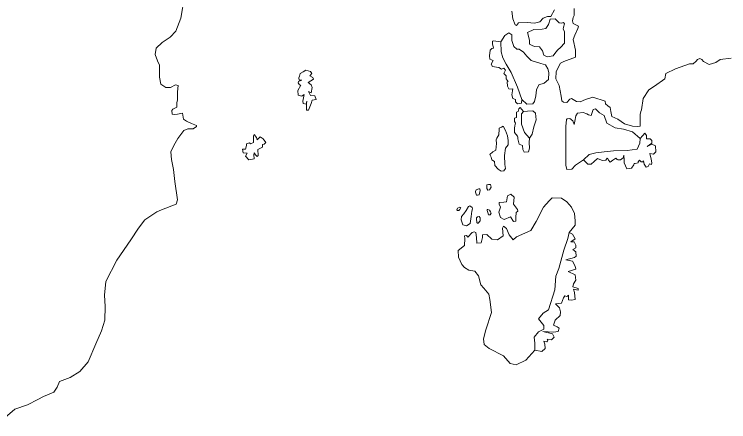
# Model space of a CAD drawing. Extents: x 47169 to 972804, y 7447977 to 9608469.
# Drawn here: x 521076 to 546755, y 8581445 to 8596066 of the extents above; entities that cross this region are included whole.
import ezdxf

# ---------------------------------------------------------------- set-up
doc = ezdxf.new("R2010")
doc.units = 0
doc.header["$LTSCALE"] = 270
doc.layers.add('1', color=7, linetype='Continuous', lineweight=13)

msp = doc.modelspace()

# ---------------------------------------------------------------- linework, layer by layer
at = {"layer": '1'}
for points in [[(526914.6, 8592896.1), (526936.4, 8592984.5), (526936.5, 8593161.5), (526947.5, 8593283.1), (526969.4, 8593515.3), (526871.8, 8593537.5), (526687.1, 8593438.2), (526524.2, 8593438.3), (526339.8, 8593560.1), (526296.6, 8593814.5), (526296.8, 8594024.6), (526297, 8594245.8), (526221.2, 8594400.7), (526145.4, 8594621.9), (526178.2, 8594854.2), (526395.5, 8595053), (526677.9, 8595240.8), (526884.4, 8595461.7), (527058.6, 8595926), (527189.7, 8596711.1)], [(541195.7, 8596273.9), (541195.3, 8596019.6), (541162.7, 8595953.2), (541140.8, 8595831.6), (541162.4, 8595732.1), (541357.7, 8595643.3), (541335.8, 8595554.9), (541226.9, 8595311.8), (541161.5, 8595157), (541247.8, 8594780.9), (541247.5, 8594526.5), (540823.8, 8594372.3), (540704.3, 8594317.2), (540551.8, 8594007.8), (540540.6, 8593753.4), (540594.8, 8593631.7), (540659.7, 8593510), (540735.2, 8593133.9), (540756.6, 8592956.9), (540821.7, 8592912.6), (540941.1, 8592901.3), (541049.8, 8593022.8), (541104.2, 8593044.9), (541277.7, 8592934), (541418.8, 8592922.8), (541603.5, 8593011), (541875, 8593088), (542309.1, 8592954.6), (542330.7, 8592855.1), (542406.6, 8592777.5), (542493.3, 8592722.1), (542514.8, 8592578.3), (542558, 8592401.3), (542764.1, 8592301.5), (543013.5, 8592135.2), (543295.7, 8592057.3), (543491.1, 8592034.9), (543577.9, 8592056.9), (543567.5, 8592300.2), (543567.7, 8592466.1), (543600.4, 8592576.7), (543622.3, 8592643), (543677.2, 8593041), (543883.9, 8593361.4), (544090.4, 8593482.7), (544459.9, 8593747.6), (544492.8, 8593946.6), (544840.5, 8594111.9), (545340.2, 8594288), (545481.4, 8594287.8)], [(538958.9, 8596177.6), (538991.1, 8595901), (539077.6, 8595690.8), (539131.9, 8595668.6), (539197.2, 8595757), (539512.1, 8595767.6), (539772.6, 8595745.1), (539968.1, 8595800.1), (540087.7, 8595932.7), (540239.8, 8595987.8), (540359.3, 8595987.6), (540489.9, 8596230.7)], [(539323.6, 8593014.2), (539312.6, 8592881.5), (539160.6, 8592848.6), (539095.5, 8592926.1), (539095.7, 8593014.5), (538998, 8593047.9), (538954.8, 8593180.6), (538998.5, 8593390.7), (538965.9, 8593379.7), (538846.5, 8593390.9), (538803.2, 8593490.5), (538792.5, 8593645.3), (538825.1, 8593656.3), (538760.1, 8593744.9), (538760.2, 8593833.4), (538760.2, 8593855.5), (538673.5, 8593944.1), (538728, 8594065.6), (538673.8, 8594132.1), (538586.9, 8594099), (538489.2, 8594154.4), (538413.3, 8594165.6), (538261.3, 8594187.9), (538218, 8594276.4), (538294.2, 8594409.1), (538163.9, 8594453.5), (538153.2, 8594575.1), (538175.2, 8594785.2), (538240.4, 8594840.4), (538294.8, 8594851.4), (538262.4, 8595006.3), (538262.5, 8595105.8), (538295.1, 8595116.8), (538566.5, 8595083.3)], [(545481.4, 8594287.8), (545590.1, 8594387.2), (545633.6, 8594442.4), (545720.5, 8594475.4), (545785.6, 8594442.2), (545850.7, 8594375.7), (546056.8, 8594264.8), (546295.7, 8594341.8), (546447.9, 8594441.1), (546838.8, 8594495.7)], [(520566.1, 8581444.7), (521098.2, 8581897.7), (521554.1, 8582052.1), (521923.2, 8582239.8), (522129.5, 8582350.3), (522498.6, 8582504.8), (522618.1, 8582681.6), (522705.1, 8582891.7), (523085, 8583035.1), (523432.5, 8583245), (523725.8, 8583587.5), (524008.5, 8584239.8), (524215.2, 8584704.1), (524334.9, 8585091), (524346.1, 8585577.6), (524313.9, 8585986.8), (524368.6, 8586473.3), (524760.1, 8587247.1), (525270.8, 8587976.5), (525542.6, 8588396.5), (525770.8, 8588694.8), (526194.4, 8588982), (526368.2, 8589048.2), (526900.2, 8589246.7), (526943.8, 8589412.6), (526846.7, 8590065.1), (526803.7, 8590496.4), (526728.1, 8590850.4), (526706.6, 8591126.9), (526815.4, 8591359), (526956.8, 8591613.2), (527174.2, 8591900.6), (527315.3, 8591955.7), (527445.6, 8591955.6), (527510.8, 8591955.5), (527630.2, 8592043.9), (527630.3, 8592077), (527445.8, 8592143.6), (527261.3, 8592232.2), (527163.7, 8592298.7), (527120.5, 8592519.9), (526946.8, 8592486.9), (526816.5, 8592475.9), (526751.3, 8592487.1), (526740.6, 8592619.8), (526773.2, 8592664), (526914.4, 8592730.2), (526914.6, 8592896.1)], [(539593.1, 8591620.4), (539582, 8591465.6), (539592.6, 8591266.6), (539559.8, 8591133.9), (539407.8, 8591123.1), (539353.7, 8591211.6), (539343, 8591355.4), (539223.7, 8591410.8), (539169.7, 8591598.9), (539169.8, 8591665.3), (539159, 8591698.5), (539050.6, 8591820.3), (539050.8, 8591975.1), (539072.6, 8592063.5), (539094.5, 8592163), (539051.1, 8592218.4), (539051.3, 8592340), (539127.3, 8592362), (539127.4, 8592439.4), (539127.6, 8592550), (539192.8, 8592583.1), (539214.6, 8592671.6), (539258.1, 8592715.7), (539377.3, 8592582.9)], [(543577.2, 8591614.6), (543740.4, 8591802.3), (543805.4, 8591713.8), (543794.3, 8591592.1), (543935.5, 8591591.9), (543989.7, 8591536.5), (543989.5, 8591437), (543826.5, 8591326.7), (543989.5, 8591403.8), (544119.6, 8591348.3), (544141, 8591127.1), (544054, 8591049.8), (543923.8, 8591072.2), (543966.9, 8590862), (543988.4, 8590740.3), (543977.5, 8590673.9), (543912.4, 8590696.2), (543857.9, 8590607.8), (543781.9, 8590574.7), (543716.9, 8590685.4), (543695.4, 8590807.1), (543662.8, 8590774), (543608.5, 8590774.1), (543543.5, 8590829.4), (543500, 8590774.2), (543499.9, 8590741), (543391.3, 8590708), (543358.7, 8590708.1), (543347.8, 8590663.9), (543260.8, 8590542.3), (543087.1, 8590520.5), (543000.5, 8590730.8), (543000.7, 8590830.3), (542990.1, 8591007.2), (542957.4, 8590918.8), (542870.4, 8590841.5), (542772.7, 8590841.7), (542740.2, 8590852.8), (542696.8, 8590908.2), (542588.2, 8590830.9), (542490.4, 8590764.7), (542436.2, 8590831.1), (542414.6, 8590886.5), (542382, 8590908.6), (542338.5, 8590831.3), (542219.1, 8590820.4), (542121.4, 8590853.7), (542034.6, 8590887), (541915.1, 8590787.7), (541806.3, 8590688.3), (541686.9, 8590688.5), (541535.2, 8590843.5)], [(541021.2, 8588234.4), (540966.6, 8588024.4), (540824.9, 8587604.3), (540650.2, 8586941.1), (540541.3, 8586664.7), (540508, 8586178.2), (540279.1, 8585459.7), (540083.5, 8585338.3), (539920.4, 8585139.5), (540104.6, 8584896), (540104.4, 8584763.2), (539919.8, 8584675.1), (539756.7, 8584476.2), (539789, 8584266.1), (539788.6, 8584011.7), (539462.5, 8583658.3), (539115, 8583481.8), (538898, 8583537.4), (538659.6, 8583803.2), (538149.9, 8584069.3), (537965.6, 8584213.3), (537944.1, 8584423.4), (538020.5, 8584744), (538227.6, 8585363.1), (538163.1, 8585827.6), (538130.8, 8586026.7), (537957.4, 8586237.1), (537849.1, 8586358.9), (537762.7, 8586679.7), (537632.6, 8586845.7), (537415.6, 8586879.2), (537263.8, 8586978.9), (537166.2, 8587089.6), (537047.2, 8587344.2), (537025.8, 8587587.5), (537254, 8587764.1), (537265.2, 8588018.5), (537254.4, 8588118), (537330.4, 8588129), (537373.8, 8588062.6), (537536.8, 8588239.3), (537602, 8588261.3), (537667.1, 8588239.1), (537688.5, 8588051.1), (537699.1, 8587852), (537851.1, 8587862.8), (537905.6, 8588050.8), (537905.8, 8588150.3), (538057.7, 8588161.2), (538242, 8587995), (538448.2, 8587972.6), (538643.8, 8588116.1), (538622.5, 8588392.6), (538655.1, 8588458.9), (538763.6, 8588381.4), (538861, 8588149), (539012.7, 8587971.8), (539132.2, 8588082.3), (539642.7, 8588302.7), (539838.6, 8588634.2), (540099.8, 8589142.6), (540306.4, 8589374.5), (540404.2, 8589473.9), (540740.7, 8589462.3), (540935.9, 8589340.4), (541109.3, 8589141.1), (541206.7, 8588919.8), (541238.9, 8588654.3), (541238.6, 8588499.5), (541021.2, 8588234.4), (541140.5, 8588178.9), (541237.9, 8588012.9), (541085.8, 8587902.5), (541205.2, 8587902.4), (541259.3, 8587780.6), (541259.2, 8587681.1), (541150.5, 8587626), (541258.9, 8587537.3), (541269.6, 8587382.5), (541215.2, 8587338.3), (540900.3, 8587250.3), (541139.1, 8587205.8), (541236.5, 8587028.7), (541258, 8586918.1), (540986.6, 8586841), (541236, 8586719), (541257.4, 8586519.9), (541170.4, 8586398.4), (541148.6, 8586287.9), (541343.8, 8586221.2), (541343.8, 8586165.9), (541170.2, 8586199.4), (541213.4, 8586077.7), (541234.7, 8585834.3), (541104.4, 8585801.3), (540995.9, 8585823.6), (540996.2, 8585989.5), (540974.4, 8585967.4), (540931, 8585934.3), (540865.9, 8585956.5), (540811.5, 8585890.2)], [(540811.5, 8585890.2), (540746.1, 8585702.3), (540529, 8585669.5), (540669.9, 8585525.5), (540713.1, 8585392.7), (540691.2, 8585260.1), (540517.3, 8585094.4), (540462.8, 8584906.5), (540592.9, 8584851), (540658, 8584795.6), (540625.3, 8584685.1), (540451.6, 8584652.2), (540071.7, 8584685.9), (540418.9, 8584596.9), (540483.9, 8584475.2), (540386.1, 8584386.8), (540234.1, 8584409.2), (540255.8, 8584353.9), (540223.2, 8584309.7), (540103.8, 8584332), (540147.1, 8584221.3), (540157.7, 8584066.5), (540038.2, 8583967.1), (539788.6, 8584011.7)]]:
    msp.add_lwpolyline(points, dxfattribs=at)
for points in [[(540846.7, 8595157.5), (540857.3, 8595024.8), (540705.1, 8594870.2), (540618.1, 8594792.9), (540542, 8594704.5), (540444.1, 8594571.9), (540226.9, 8594539.1), (540107.6, 8594605.6), (540064.4, 8594760.5), (539956, 8594904.4), (539782.3, 8594915.7), (539717.2, 8594937.9), (539597.8, 8594993.4), (539598, 8595126.1), (539554.8, 8595281), (539522.4, 8595413.7), (539750.6, 8595524), (540043.7, 8595534.6), (540184.9, 8595556.5), (540272, 8595700.2), (540337.4, 8595888.1), (540522, 8595909.9), (540565.4, 8595854.6), (540662.9, 8595754.9), (540749.8, 8595743.7), (540815, 8595776.8), (540847.5, 8595721.5), (540814.7, 8595599.9), (540803.8, 8595533.5), (540847.1, 8595445)], [(539323.6, 8593014.2), (539161.4, 8593456.8), (538934.1, 8593976.9), (538750, 8594275.7), (538641.7, 8594508.1), (538576.9, 8594718.3), (538566.5, 8595083.3), (538708, 8595304.2), (538849.2, 8595403.6), (538957.7, 8595326), (538957.4, 8595127), (539033.1, 8594905.7), (539141.6, 8594817.1), (539217.6, 8594816.9), (539380.3, 8594706.2), (539499.5, 8594562.2), (539651.3, 8594407.2), (539998.6, 8594296.1), (540172.2, 8594251.6), (540258.9, 8594107.7), (540291.2, 8593975), (540280, 8593731.7), (540117, 8593599.2), (539932.3, 8593533.1), (539845.2, 8593356.3), (539823.2, 8593135.2), (539768.7, 8592936.2), (539714.3, 8592858.9), (539497.1, 8592837)], [(531638.4, 8594041.3), (531725.2, 8594008), (531768.6, 8593941.6), (531703.3, 8593853.2), (531801, 8593797.8), (531833.5, 8593742.5), (531637.9, 8593621.1), (531746.4, 8593532.5), (531778.9, 8593444), (531746.1, 8593244.9), (531648.4, 8593300.3), (531724.2, 8593156.5), (531876.2, 8593145.3), (531930.3, 8593012.5), (531778.3, 8592979.5), (531745.6, 8592868.9), (531647.7, 8592625.8), (531582.5, 8592625.8), (531582.8, 8592869.1), (531593.7, 8592946.5), (531561, 8592836), (531463.4, 8592869.3), (531441.7, 8592946.7), (531496.3, 8593189.9), (531409.4, 8593123.7), (531279.1, 8593168.1), (531268.5, 8593333.9), (531377.2, 8593521.8), (531323, 8593532.9), (531279.6, 8593610.4), (531290.5, 8593654.6), (531410, 8593698.7), (531312.3, 8593698.8), (531301.5, 8593787.3), (531323.3, 8593842.6), (531356, 8593942.1), (531464.6, 8593997.2), (531551.6, 8594063.5)], [(543577.2, 8591614.6), (543555.3, 8591437.7), (543468.1, 8591227.7), (543109.8, 8591184), (542610.4, 8591162.6), (542273.8, 8591130), (541980.7, 8591097.2), (541741.7, 8591031.2), (541535.2, 8590843.5), (541241.8, 8590656), (541111.3, 8590512.4), (540937.6, 8590490.5), (540905.3, 8590656.5), (540894.9, 8591010.3), (540895.4, 8591320), (540895.9, 8591662.8), (540896.4, 8592038.8), (540918.5, 8592293.1), (540951.1, 8592315.2), (541048.8, 8592326.1), (541157.3, 8592237.5), (541200.5, 8592115.8), (541222.4, 8592226.3), (541255.2, 8592425.4), (541320.5, 8592513.7), (541526.8, 8592546.6), (541657, 8592491.1), (541711.3, 8592457.9), (541808.9, 8592435.6), (541863.4, 8592579.3), (541885.2, 8592645.6), (541972.1, 8592678.7), (542048, 8592590.1), (542113.1, 8592534.7), (542275.8, 8592434.9), (542373.1, 8592158.3), (542676.8, 8591991.9), (542969.8, 8591947.3), (543295.3, 8591847.2)], [(539745.7, 8592029.4), (539691, 8591764.1), (539593.1, 8591620.4), (539419.7, 8591819.8), (539311.5, 8592118.5), (539300.9, 8592306.5), (539301.2, 8592494.5), (539377.3, 8592582.9), (539518.5, 8592593.7), (539713.9, 8592604.5), (539811.5, 8592515.9), (539832.9, 8592283.6)], [(538712.5, 8590681.7), (538734, 8590537.9), (538668.7, 8590449.5), (538571, 8590438.6), (538473.4, 8590505.1), (538343.3, 8590637.9), (538332.7, 8590781.7), (538245.9, 8590848.2), (538213.5, 8590936.7), (538170.2, 8591036.3), (538278.8, 8591124.6), (538387.5, 8591190.8), (538409.5, 8591434.1), (538398.8, 8591555.7), (538420.7, 8591622.1), (538496.8, 8591743.6), (538507.9, 8591942.7), (538508, 8591975.8), (538584, 8592020), (538649.2, 8592053.1), (538735.8, 8591898.1), (538800.7, 8591698.9), (538833.1, 8591533), (538832.8, 8591378.2), (538735, 8591267.8), (538691.2, 8591002.4)], [(529670.6, 8591466.8), (529670.8, 8591710), (529703.5, 8591754.2), (529779.3, 8591643.6), (529801, 8591566.1), (529909.6, 8591665.6), (530018.1, 8591599.1), (530115.7, 8591466.3), (530061.3, 8591411), (529996.2, 8591389), (529996.1, 8591300.5), (529833.2, 8591212.2), (529843.8, 8591002.1), (529811.2, 8590957.9), (529746.1, 8591024.3), (529702.8, 8591090.7), (529691.8, 8591024.4), (529702.5, 8590880.6), (529507.1, 8590847.6), (529387.8, 8590969.4), (529442.2, 8591079.9), (529301.1, 8591091.1), (529279.5, 8591223.9), (529388.1, 8591223.8), (529420.8, 8591356.4), (529420.9, 8591422.8), (529529.4, 8591455.8), (529562, 8591422.6)], [(538157.6, 8589764.6), (538092.4, 8589753.6), (538060, 8589820), (538060.1, 8589875.3), (538060.1, 8589941.6), (538125.3, 8589952.6), (538190.4, 8589952.5), (538212, 8589864)], [(537788.3, 8589588.1), (537723.1, 8589577.1), (537690.6, 8589577.2), (537658.1, 8589676.8), (537658.2, 8589709.9), (537680, 8589765.2), (537777.7, 8589798.2), (537810.3, 8589798.2), (537821.1, 8589742.9)], [(539014.4, 8589254.7), (539166.2, 8589066.5), (539176.9, 8589000.1), (539111.7, 8588955.9), (539100.6, 8588779), (539100.4, 8588646.3), (539013.6, 8588624.3), (538916.1, 8588801.4), (538688, 8588702.2), (538557.9, 8588768.7), (538493, 8588967.9), (538547.5, 8589144.7), (538504.3, 8589255.4), (538504.3, 8589310.7), (538667.2, 8589321.5), (538764.9, 8589332.4), (538797.8, 8589553.6), (538928.1, 8589608.7), (539047.4, 8589509)], [(537060.2, 8589025.1), (537006, 8589025.2), (536984.3, 8589047.3), (537006.1, 8589102.6), (537060.4, 8589135.7), (537093, 8589146.7), (537125.5, 8589135.6), (537092.8, 8589058.2)], [(537494.2, 8588814.4), (537461.2, 8588560.1), (537330.9, 8588471.8), (537200.7, 8588505.1), (537135.8, 8588693.2), (537146.8, 8588814.8), (537233.8, 8588903.2), (537320.8, 8589024.7), (537396.9, 8589168.4), (537451.2, 8589190.4), (537538, 8589135), (537548.8, 8589079.7), (537516.1, 8589002.3)], [(538189.1, 8588979.3), (538210.7, 8588924), (538178.1, 8588868.8), (538123.8, 8588868.8), (538102.2, 8588957.3), (538069.8, 8589023.7), (538069.8, 8589056.9), (538091.5, 8589056.9), (538156.6, 8589034.7)], [(537754.3, 8588570.7), (537721.8, 8588570.8), (537700.1, 8588592.9), (537689.4, 8588725.7), (537689.5, 8588758.8), (537722.1, 8588803), (537787.2, 8588814), (537819.7, 8588758.7), (537819.6, 8588659.1)]]:
    msp.add_lwpolyline(points, close=True, dxfattribs=at)

doc.saveas('drawing.dxf')
